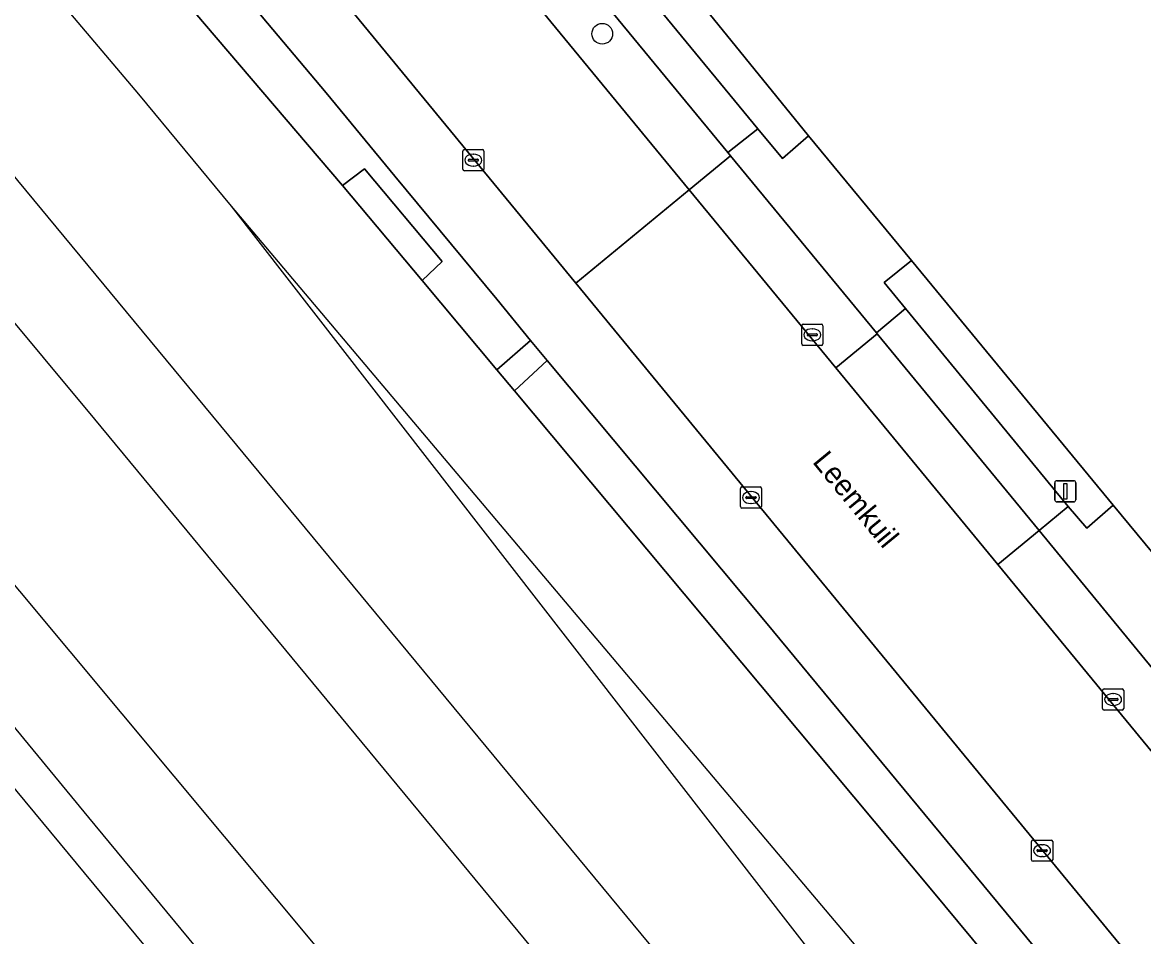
# Model space of a CAD drawing. Extents: x 156702 to 158052, y 387630 to 388992.
# Drawn here: x 157142.2 to 157195.1, y 387837.2 to 387880.3 of the extents above; entities that cross this region are included whole.
import ezdxf

# ---------------------------------------------------------------- set-up
doc = ezdxf.new("R2010")
doc.units = 0
for name, color, linetype in [('IMGEO_Berm_groen', 7, 'Continuous'), ('IMGEO_Boom', 7, 'Continuous'), ('IMGEO_Erf', 7, 'Continuous'), ('IMGEO_Grasland_overig', 7, 'Continuous'), ('IMGEO_Groenvoorziening', 7, 'Continuous'), ('IMGEO_Hek', 7, 'Continuous'), ('IMGEO_Kolk', 7, 'Continuous'), ('IMGEO_Lichtmast', 7, 'Continuous'), ('IMGEO_Muur', 7, 'Continuous'), ('IMGEO_Openbare_ruimte_label', 7, 'Continuous'), ('IMGEO_Parkeervlak_open', 7, 'Continuous'), ('IMGEO_Rijbaan_lokaal_gesloten', 7, 'Continuous'), ('IMGEO_Spoor', 7, 'Continuous'), ('IMGEO_Spoorbaan_halfverhard', 7, 'Continuous'), ('IMGEO_Terreindeel_gesloten', 7, 'Continuous'), ('IMGEO_Voetpad_open', 7, 'Continuous')]:
    doc.layers.add(name, color=color, linetype=linetype)

msp = doc.modelspace()

# ---------------------------------------------------------------- linework, layer by layer
at = {"layer": 'IMGEO_Berm_groen'}
for points in [[(157342.867, 387655.979), (157340.873, 387658.204), (157337.844, 387661.887), (157244.684, 387775.137), (157168.303, 387867.992), (157086.65, 387967.254)], [(157138.683, 387898.173), (157156.546, 387876.96), (157159.776, 387873.028), (157164.591, 387867.234), (157166.179, 387865.286), (157166.96, 387864.35), (157177.251, 387852.02), (157242.391, 387773.236), (157261.602, 387750), (157335.27, 387660.718), (157342.807, 387651.584), (157346.611, 387647.025), (157348.329, 387648.107)]]:
    msp.add_lwpolyline(points, dxfattribs=at)
at = {"layer": 'IMGEO_Boom'}
msp.add_circle((157169.555, 387879.751), 0.489, dxfattribs=at)
at = {"layer": 'IMGEO_Erf'}
msp.add_lwpolyline([(157113.203, 387955.403), (157114.82, 387953.45), (157124.927, 387941.131), (157130.787, 387933.959), (157141.556, 387921.139), (157154.783, 387905.136), (157179.278, 387874.935), (157184.134, 387869.06), (157193.638, 387857.523), (157201.348, 387848.217), (157205.459, 387843.261), (157211.007, 387836.491), (157224.534, 387819.949), (157225.552, 387818.74), (157225.932, 387819.031), (157231.711, 387812.018), (157231.33, 387811.708), (157232.256, 387810.596), (157241.527, 387799.34), (157241.633, 387799.436), (157243.736, 387796.79), (157248.763, 387790.697), (157254.703, 387783.586)], dxfattribs=at)
at = {"layer": 'IMGEO_Grasland_overig'}
msp.add_lwpolyline([(157123.947, 387911.695), (157157.305, 387872.588), (157158.346, 387873.386), (157162.009, 387869.005), (157161.072, 387868.112), (157164.586, 387863.907), (157166.179, 387865.286), (157164.591, 387867.234), (157159.776, 387873.028), (157156.546, 387876.96), (157138.683, 387898.173)], dxfattribs=at)
for points in [[(157166.179, 387865.286), (157164.586, 387863.907), (157165.423, 387862.906), (157166.96, 387864.35)], [(157346.567, 387646.998), (157340.455, 387654.309), (157335.27, 387660.718), (157261.602, 387750), (157242.391, 387773.236), (157177.251, 387852.02), (157166.96, 387864.35), (157165.423, 387862.906), (157185.011, 387839.465), (157216.021, 387802.102), (157223.104, 387793.908), (157252.184, 387758.506), (157284.831, 387719.064), (157317.789, 387679.061), (157345.109, 387646.08)]]:
    msp.add_lwpolyline(points, close=True, dxfattribs=at)
at = {"layer": 'IMGEO_Groenvoorziening'}
for points in [[(157179.278, 387874.935), (157154.783, 387905.136), (157154.593, 387904.995), (157155.223, 387904.226), (157153.934, 387903.182), (157155.157, 387901.675), (157176.888, 387875.274), (157178.052, 387873.875)], [(157193.638, 387857.523), (157184.134, 387869.06), (157182.855, 387868.02), (157183.848, 387866.802), (157191.524, 387857.463), (157192.399, 387856.443)]]:
    msp.add_lwpolyline(points, close=True, dxfattribs=at)
at = {"layer": 'IMGEO_Hek'}
msp.add_lwpolyline([(157002.507, 388013.527), (157018.738, 387994.188), (157075.932, 387926.222), (157082.753, 387918.018), (157090.118, 387909.198), (157094.781, 387903.641), (157095.924, 387902.317), (157122.689, 387870.113), (157130.368, 387860.927), (157132.626, 387858.26), (157134.025, 387856.536), (157145.335, 387842.796), (157169.212, 387813.924), (157172.294, 387810.169), (157183.237, 387796.857), (157187.327, 387791.995), (157191.071, 387787.45), (157201.226, 387775.206), (157230.39, 387740.079), (157235.046, 387734.397), (157242.695, 387725.141), (157253.961, 387711.458), (157289.883, 387667.87)], dxfattribs=at)
at = {"layer": 'IMGEO_Kolk'}
for p, q in [((157162.979, 387873.365), (157162.979, 387874.217)), ((157163.054, 387874.291), (157163.906, 387874.291)), ((157163.98, 387874.217), (157163.98, 387873.365)), ((157163.238, 387873.785), (157163.238, 387873.797)), ((157163.676, 387873.748), (157163.278, 387873.748)), ((157163.281, 387873.834), (157163.679, 387873.834)), ((157163.467, 387874.071), (157163.492, 387874.071)), ((157163.722, 387873.797), (157163.722, 387873.785)), ((157163.906, 387873.291), (157163.054, 387873.291)), ((157163.49, 387873.511), (157163.465, 387873.511)), ((157178.961, 387865.129), (157178.961, 387865.981)), ((157179.036, 387866.055), (157179.888, 387866.055)), ((157179.449, 387865.835), (157179.474, 387865.835)), ((157179.962, 387865.981), (157179.962, 387865.129)), ((157179.22, 387865.549), (157179.22, 387865.561)), ((157179.658, 387865.512), (157179.26, 387865.512)), ((157179.263, 387865.598), (157179.661, 387865.598)), ((157179.472, 387865.275), (157179.447, 387865.275)), ((157179.704, 387865.561), (157179.704, 387865.549)), ((157179.888, 387865.055), (157179.036, 387865.055)), ((157176.143, 387858.379), (157176.995, 387858.379)), ((157176.068, 387857.453), (157176.068, 387858.305)), ((157176.327, 387857.873), (157176.327, 387857.885)), ((157176.765, 387857.836), (157176.367, 387857.836)), ((157176.37, 387857.922), (157176.768, 387857.922)), ((157176.556, 387858.159), (157176.581, 387858.159)), ((157176.811, 387857.885), (157176.811, 387857.873)), ((157177.069, 387858.305), (157177.069, 387857.453)), ((157176.995, 387857.379), (157176.143, 387857.379)), ((157176.579, 387857.599), (157176.554, 387857.599)), ((157193.216, 387848.857), (157194.068, 387848.857)), ((157193.141, 387847.931), (157193.141, 387848.783)), ((157193.4, 387848.351), (157193.4, 387848.363)), ((157193.838, 387848.314), (157193.44, 387848.314)), ((157193.443, 387848.4), (157193.841, 387848.4)), ((157193.629, 387848.637), (157193.654, 387848.637)), ((157193.884, 387848.363), (157193.884, 387848.351)), ((157194.142, 387848.783), (157194.142, 387847.931)), ((157194.068, 387847.857), (157193.216, 387847.857)), ((157193.652, 387848.077), (157193.627, 387848.077)), ((157189.794, 387840.804), (157189.794, 387841.656)), ((157189.869, 387841.73), (157190.721, 387841.73)), ((157190.282, 387841.51), (157190.307, 387841.51)), ((157190.795, 387841.656), (157190.795, 387840.804)), ((157190.053, 387841.224), (157190.053, 387841.236)), ((157190.491, 387841.187), (157190.093, 387841.187)), ((157190.096, 387841.273), (157190.494, 387841.273)), ((157190.305, 387840.95), (157190.28, 387840.95)), ((157190.537, 387841.236), (157190.537, 387841.224)), ((157190.721, 387840.73), (157189.869, 387840.73))]:
    msp.add_line(p, q, dxfattribs=at)
for points in [[(157162.979, 387873.365), (157162.979, 387874.217)], [(157163.054, 387874.291), (157163.906, 387874.291)], [(157163.98, 387874.217), (157163.98, 387873.365)], [(157163.906, 387873.291), (157163.054, 387873.291)], [(157178.961, 387865.129), (157178.961, 387865.981)], [(157179.036, 387866.055), (157179.888, 387866.055)], [(157179.962, 387865.981), (157179.962, 387865.129)], [(157179.888, 387865.055), (157179.036, 387865.055)], [(157176.143, 387858.379), (157176.995, 387858.379)], [(157176.068, 387857.453), (157176.068, 387858.305)], [(157177.069, 387858.305), (157177.069, 387857.453)], [(157176.995, 387857.379), (157176.143, 387857.379)], [(157193.216, 387848.857), (157194.068, 387848.857)], [(157193.141, 387847.931), (157193.141, 387848.783)], [(157194.142, 387848.783), (157194.142, 387847.931)], [(157194.068, 387847.857), (157193.216, 387847.857)], [(157189.794, 387840.804), (157189.794, 387841.656)], [(157189.869, 387841.73), (157190.721, 387841.73)], [(157190.795, 387841.656), (157190.795, 387840.804)], [(157190.721, 387840.73), (157189.869, 387840.73)]]:
    msp.add_lwpolyline(points, dxfattribs=at)
for centre, radius, start, end in [((157163.056, 387874.215), 0.0765, 91.552, 178.448), ((157163.056, 387874.215), 0.0765, 91.552, 178.448), ((157163.904, 387874.215), 0.0765, 1.552, 88.448), ((157163.904, 387874.215), 0.0765, 1.552, 88.448), ((157163.278, 387873.794), 0.0403, 85.8775, 175.7526), ((157163.275, 387873.784), 0.0366, 178.938, 274.7102), ((157163.679, 387873.791), 0.043, 264.8664, 352.4533), ((157163.683, 387873.796), 0.0386, 1.7309, 96.639), ((157163.056, 387873.367), 0.0765, 181.552, 268.448), ((157163.056, 387873.367), 0.0765, 181.552, 268.448), ((157163.904, 387873.367), 0.0765, 271.552, 358.448), ((157163.904, 387873.367), 0.0765, 271.552, 358.448), ((157179.038, 387865.979), 0.0765, 91.552, 178.448), ((157179.038, 387865.979), 0.0765, 91.552, 178.448), ((157179.886, 387865.979), 0.0765, 1.552, 88.448), ((157179.886, 387865.979), 0.0765, 1.552, 88.448), ((157179.26, 387865.558), 0.0403, 85.8775, 175.7526), ((157179.257, 387865.548), 0.0366, 178.938, 274.7102), ((157179.661, 387865.555), 0.043, 264.8664, 352.4533), ((157179.665, 387865.56), 0.0386, 1.7309, 96.639), ((157179.038, 387865.131), 0.0765, 181.552, 268.448), ((157179.038, 387865.131), 0.0765, 181.552, 268.448), ((157179.886, 387865.131), 0.0765, 271.552, 358.448), ((157179.886, 387865.131), 0.0765, 271.552, 358.448), ((157176.145, 387858.303), 0.0765, 91.552, 178.448), ((157176.145, 387858.303), 0.0765, 91.552, 178.448), ((157176.993, 387858.303), 0.0765, 1.552, 88.448), ((157176.993, 387858.303), 0.0765, 1.552, 88.448), ((157176.367, 387857.882), 0.0403, 85.8775, 175.7526), ((157176.364, 387857.872), 0.0366, 178.938, 274.7102), ((157176.768, 387857.879), 0.043, 264.8664, 352.4533), ((157176.772, 387857.884), 0.0386, 1.7309, 96.639), ((157176.145, 387857.455), 0.0765, 181.552, 268.448), ((157176.145, 387857.455), 0.0765, 181.552, 268.448), ((157176.993, 387857.455), 0.0765, 271.552, 358.448), ((157176.993, 387857.455), 0.0765, 271.552, 358.448), ((157193.218, 387848.781), 0.0765, 91.552, 178.448), ((157193.218, 387848.781), 0.0765, 91.552, 178.448), ((157194.066, 387848.781), 0.0765, 1.552, 88.448), ((157194.066, 387848.781), 0.0765, 1.552, 88.448), ((157193.44, 387848.36), 0.0403, 85.8775, 175.7526), ((157193.437, 387848.35), 0.0366, 178.938, 274.7102), ((157193.841, 387848.357), 0.043, 264.8664, 352.4533), ((157193.845, 387848.362), 0.0386, 1.7309, 96.639), ((157193.218, 387847.933), 0.0765, 181.552, 268.448), ((157193.218, 387847.933), 0.0765, 181.552, 268.448), ((157194.066, 387847.933), 0.0765, 271.552, 358.448), ((157194.066, 387847.933), 0.0765, 271.552, 358.448), ((157189.871, 387841.654), 0.0765, 91.552, 178.448), ((157189.871, 387841.654), 0.0765, 91.552, 178.448), ((157190.719, 387841.654), 0.0765, 1.552, 88.448), ((157190.719, 387841.654), 0.0765, 1.552, 88.448), ((157190.093, 387841.233), 0.0403, 85.8775, 175.7526), ((157190.09, 387841.223), 0.0366, 178.938, 274.7102), ((157190.494, 387841.23), 0.043, 264.8664, 352.4533), ((157190.498, 387841.235), 0.0386, 1.7309, 96.639), ((157189.871, 387840.806), 0.0765, 181.552, 268.448), ((157189.871, 387840.806), 0.0765, 181.552, 268.448), ((157190.719, 387840.806), 0.0765, 271.552, 358.448), ((157190.719, 387840.806), 0.0765, 271.552, 358.448)]:
    msp.add_arc(centre, radius, start, end, dxfattribs=at)
for centre, major_axis, ratio, start_param, end_param in [((157163.466, 387873.791), (-0.387, 0.002), 0.722429, 4.712389, 7.853982), ((157163.491, 387873.791), (-0.39, 0.002), 0.717154, 1.570796, 4.712389), ((157179.448, 387865.555), (-0.387, 0.002), 0.722429, 4.712389, 7.853982), ((157179.473, 387865.555), (-0.39, 0.002), 0.717154, 1.570796, 4.712389), ((157176.555, 387857.879), (-0.387, 0.002), 0.722429, 4.712389, 7.853982), ((157176.58, 387857.879), (-0.39, 0.002), 0.717154, 1.570796, 4.712389), ((157193.628, 387848.357), (-0.387, 0.002), 0.722429, 4.712389, 7.853982), ((157193.653, 387848.357), (-0.39, 0.002), 0.717154, 1.570796, 4.712389), ((157190.281, 387841.23), (-0.387, 0.002), 0.722429, 4.712389, 7.853982), ((157190.306, 387841.23), (-0.39, 0.002), 0.717154, 1.570796, 4.712389)]:
    msp.add_ellipse(centre, major_axis=major_axis, ratio=ratio, start_param=start_param, end_param=end_param, dxfattribs=at)
at = {"layer": 'IMGEO_Lichtmast'}
for p, q in [((157190.892, 387857.775), (157190.892, 387858.575)), ((157190.892, 387858.575), (157190.892, 387857.775)), ((157190.992, 387858.675), (157191.782, 387858.675)), ((157191.782, 387858.675), (157190.992, 387858.675)), ((157191.882, 387858.575), (157191.882, 387857.775)), ((157191.882, 387857.775), (157191.882, 387858.575)), ((157191.782, 387857.675), (157190.992, 387857.675)), ((157190.992, 387857.675), (157191.782, 387857.675))]:
    msp.add_line(p, q, dxfattribs=at)
msp.add_lwpolyline([(157191.312, 387858.55), (157191.462, 387858.55), (157191.462, 387857.8), (157191.312, 387857.8), (157191.312, 387858.55)], dxfattribs=at)
for centre, start, end in [((157190.992, 387858.575), 90, 180), ((157190.992, 387858.575), 90, 180), ((157191.782, 387858.575), 0, 90), ((157191.782, 387858.575), 360, 90), ((157190.992, 387857.775), 180, 270), ((157190.992, 387857.775), 180, 270), ((157191.782, 387857.775), 270, 0), ((157191.782, 387857.775), 270, 0)]:
    msp.add_arc(centre, 0.1, start, end, dxfattribs=at)
at = {"layer": 'IMGEO_Muur'}
msp.add_lwpolyline([(157157.305, 387872.588), (157158.346, 387873.386), (157162.009, 387869.005), (157161.072, 387868.112)], dxfattribs=at)
at = {"layer": 'IMGEO_Parkeervlak_open'}
for points in [[(157153.751, 387900.509), (157151.823, 387898.922), (157173.658, 387872.397), (157175.597, 387873.995), (157175.473, 387874.145)], [(157182.522, 387865.596), (157180.575, 387863.993), (157188.201, 387854.729), (157190.148, 387856.329)]]:
    msp.add_lwpolyline(points, close=True, dxfattribs=at)
at = {"layer": 'IMGEO_Rijbaan_lokaal_gesloten'}
for points in [[(157086.65, 387967.254), (157168.303, 387867.992), (157173.658, 387872.397), (157151.823, 387898.922), (157135.296, 387919)], [(157287.519, 387734.083), (157277.976, 387745.688), (157269.346, 387756.182), (157269.017, 387756.61), (157251.891, 387777.753), (157250.98, 387778.606), (157249.988, 387779.667), (157249.839, 387779.847), (157244.871, 387785.883), (157238.562, 387793.548), (157237.294, 387795.089), (157230.307, 387803.576), (157228.911, 387805.272), (157218.718, 387817.655), (157207.869, 387830.835), (157199.612, 387840.866), (157197.685, 387843.207), (157188.201, 387854.729), (157180.575, 387863.993), (157173.658, 387872.397), (157168.303, 387867.992), (157244.684, 387775.137), (157337.844, 387661.887)]]:
    msp.add_lwpolyline(points, dxfattribs=at)
at = {"layer": 'IMGEO_Spoor'}
for points in [[(156872.422, 388201.343), (156882.919, 388187.987), (156900.381, 388166.18), (156921.457, 388140.635), (156943.252, 388114.607), (156960.211, 388094.663), (156986.26, 388064.316), (157082.584, 387953.12), (157127.585, 387900.649), (157147.691, 387876.906), (157152.061, 387871.615)], [(156869.112, 388198.606), (156881.132, 388183.363), (156896.988, 388163.695), (156934.031, 388118.813), (156947.895, 388102.263), (156968.651, 388077.779), (157013.933, 388024.808), (157050.907, 387981.407), (157095.657, 387928.292), (157129.461, 387887.97), (157178.378, 387828.835), (157215.755, 387783.487)], [(156865.308, 388195.462), (156870.022, 388189.509), (156887.814, 388167.443), (156909.51, 388141.178), (156951.276, 388091.519), (156994.8, 388040.336), (157047.715, 387978.302), (157077.25, 387943.427), (157106.481, 387908.588), (157145.615, 387861.584), (157233.331, 387755.475), (157295.4, 387680.676)], [(156861.38, 388192.215), (156889.992, 388156.032), (156904.613, 388138.066), (156936.994, 388098.664), (156975.894, 388051.914), (157129.969, 387867.975), (157185.575, 387801.306), (157243.801, 387730.926), (157317.91, 387641.153), (157319.189, 387639.479), (157324.467, 387633.086)], [(157152.061, 387871.615), (157181.043, 387834.301)], [(157152.061, 387871.615), (157182.534, 387835.508)]]:
    msp.add_lwpolyline(points, dxfattribs=at)
at = {"layer": 'IMGEO_Spoorbaan_halfverhard'}
msp.add_lwpolyline([(157063.394, 387938.926), (157175.065, 387804.02), (157207.867, 387764.442), (157277.308, 387681.156), (157319.732, 387630.105), (157345.109, 387646.08), (157317.789, 387679.061), (157284.831, 387719.064), (157252.184, 387758.506), (157223.104, 387793.908), (157216.021, 387802.102), (157185.011, 387839.465), (157165.423, 387862.906), (157164.586, 387863.907), (157161.072, 387868.112), (157157.305, 387872.588), (157123.947, 387911.695)], dxfattribs=at)
at = {"layer": 'IMGEO_Terreindeel_gesloten'}
msp.add_lwpolyline([(157157.305, 387872.588), (157161.072, 387868.112), (157162.009, 387869.005), (157158.346, 387873.386)], close=True, dxfattribs=at)
at = {"layer": 'IMGEO_Voetpad_open'}
for points in [[(157153.751, 387900.509), (157175.473, 387874.145), (157176.888, 387875.274), (157155.157, 387901.675)], [(157179.278, 387874.935), (157178.052, 387873.875), (157176.888, 387875.274), (157175.473, 387874.145), (157175.597, 387873.995), (157182.48, 387865.647), (157183.848, 387866.802), (157182.855, 387868.02), (157184.134, 387869.06)], [(157175.597, 387873.995), (157173.658, 387872.397), (157180.575, 387863.993), (157182.522, 387865.596), (157182.48, 387865.647)], [(157183.848, 387866.802), (157182.48, 387865.647), (157182.522, 387865.596), (157190.148, 387856.329), (157191.524, 387857.463)], [(157199.62, 387844.8), (157201.058, 387845.959), (157200.063, 387847.163), (157201.348, 387848.217), (157193.638, 387857.523), (157192.399, 387856.443), (157191.524, 387857.463), (157190.148, 387856.329)], [(157190.148, 387856.329), (157188.201, 387854.729), (157197.685, 387843.207), (157199.62, 387844.8)]]:
    msp.add_lwpolyline(points, close=True, dxfattribs=at)

# ---------------------------------------------------------------- texts
at = {"layer": 'IMGEO_Openbare_ruimte_label'}
msp.add_text('Leemkuil', height=1, rotation=309.4386, dxfattribs=at).set_placement((157179.43, 387859.551))

doc.saveas('drawing.dxf')
